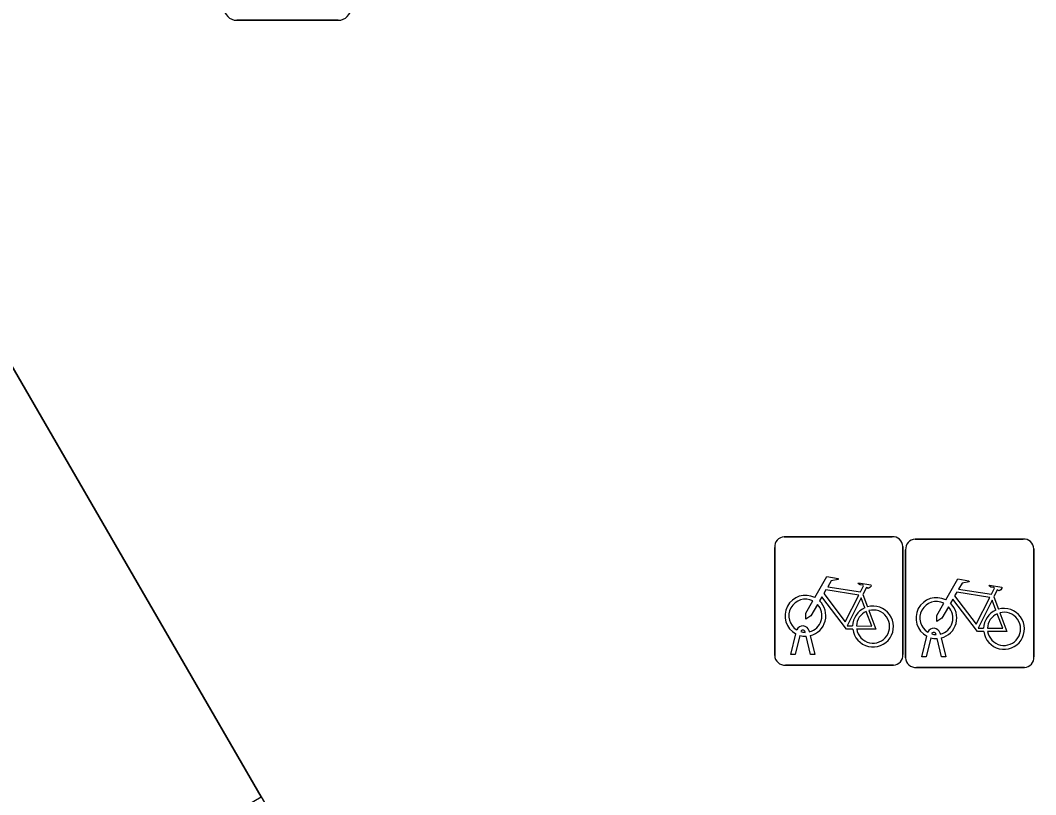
# Model space of a CAD drawing. Extents: x 160377 to 161131, y 383938 to 384853.
# Drawn here: x 161051.1 to 161059.01, y 384434.08 to 384440.11 of the extents above; entities that cross this region are included whole.
import ezdxf

# ---------------------------------------------------------------- set-up
doc = ezdxf.new("R2010")
doc.units = 0
for name, color, linetype in [('IMGEO_Erf', 7, 'Continuous'), ('IMGEO_Fietsenrek', 7, 'Continuous'), ('IMGEO_Lichtmast', 7, 'Continuous'), ('IMGEO_Pand_overbouw', 7, 'Continuous'), ('IMGEO_Voetpad_open', 7, 'Continuous')]:
    doc.layers.add(name, color=color, linetype=linetype)

msp = doc.modelspace()

# ---------------------------------------------------------------- linework, layer by layer
at = {"layer": 'IMGEO_Erf'}
msp.add_lwpolyline([(161042.334, 384402.501), (161049.106, 384408.771), (161048.671, 384409.508), (161045.648, 384414.632), (161042.531, 384419.916), (161039.324, 384425.352), (161045.132, 384428.779), (161044.888, 384429.294), (161048.67, 384431.525), (161052.976, 384434.065), (161050.66, 384438.06), (161042.547, 384433.202), (161036.651, 384429.67), (161033.528, 384434.943), (161030.369, 384440.277), (161027.259, 384445.528)], dxfattribs=at)
at = {"layer": 'IMGEO_Fietsenrek'}
for p, q in [((161057.0489, 384436.0895), (161057.8898, 384436.0895)), ((161057.8898, 384436.0895), (161057.0489, 384436.0895)), ((161058.0689, 384436.0715), (161058.9098, 384436.0715)), ((161058.9098, 384436.0715), (161058.0689, 384436.0715)), ((161056.9745, 384435.1649), (161056.9745, 384436.0058)), ((161056.9745, 384436.0058), (161056.9745, 384435.1649)), ((161057.9735, 384436.0151), (161057.9735, 384435.1742)), ((161057.9735, 384435.1742), (161057.9735, 384436.0151)), ((161057.9945, 384435.1469), (161057.9945, 384435.9878)), ((161057.9945, 384435.9878), (161057.9945, 384435.1469)), ((161058.9935, 384435.9971), (161058.9935, 384435.1562)), ((161058.9935, 384435.1562), (161058.9935, 384435.9971)), ((161057.6612, 384435.6392), (161057.6975, 384435.544)), ((161058.6812, 384435.6212), (161058.7175, 384435.526)), ((161057.1015, 384435.1743), (161057.1398, 384435.3343)), ((161057.2119, 384435.3459), (161057.2109, 384435.3502)), ((161057.2426, 384435.3574), (161057.2444, 384435.3495)), ((161058.2319, 384435.3279), (161058.2309, 384435.3322)), ((161058.2626, 384435.3394), (161058.2644, 384435.3315)), ((161057.1702, 384435.3221), (161057.1349, 384435.1743)), ((161057.253, 384435.1743), (161057.2191, 384435.316)), ((161057.2514, 384435.3203), (161057.2864, 384435.1743)), ((161058.1215, 384435.1563), (161058.1598, 384435.3163)), ((161058.1902, 384435.3041), (161058.1549, 384435.1563)), ((161058.273, 384435.1563), (161058.2391, 384435.298)), ((161058.2714, 384435.3023), (161058.3064, 384435.1563)), ((161057.1349, 384435.1743), (161057.1015, 384435.1743)), ((161057.2864, 384435.1743), (161057.253, 384435.1743)), ((161057.8991, 384435.0905), (161057.0582, 384435.0905)), ((161057.0582, 384435.0905), (161057.8991, 384435.0905)), ((161058.1549, 384435.1563), (161058.1215, 384435.1563)), ((161058.3064, 384435.1563), (161058.273, 384435.1563)), ((161058.9191, 384435.0725), (161058.0782, 384435.0725)), ((161058.0782, 384435.0725), (161058.9191, 384435.0725))]:
    msp.add_line(p, q, dxfattribs=at)
for points in [[(161057.2871, 384435.6162), (161057.3818, 384435.7797), (161057.468, 384435.7659), (161057.4697, 384435.7572), (161057.4136, 384435.7463), (161057.3874, 384435.701), (161057.6426, 384435.6602)], [(161057.6426, 384435.6602), (161057.6676, 384435.709), (161057.6625, 384435.713), (161057.6393, 384435.7167), (161057.6266, 384435.7242), (161057.6256, 384435.7273), (161057.6278, 384435.7319), (161057.7226, 384435.7168), (161057.7249, 384435.7065), (161057.7155, 384435.6941), (161057.7031, 384435.6877), (161057.6886, 384435.6939), (161057.6612, 384435.6392)], [(161058.3071, 384435.5982), (161058.4018, 384435.7617), (161058.488, 384435.7479), (161058.4897, 384435.7392), (161058.4336, 384435.7283), (161058.4074, 384435.683), (161058.6626, 384435.6422)], [(161057.6297, 384435.635), (161057.3729, 384435.676), (161057.3562, 384435.6472), (161057.5232, 384435.4269), (161057.6297, 384435.635)], [(161058.6497, 384435.617), (161058.3929, 384435.658), (161058.3762, 384435.6292), (161058.5432, 384435.4089), (161058.6497, 384435.617)], [(161058.6626, 384435.6422), (161058.6876, 384435.691), (161058.6825, 384435.695), (161058.6593, 384435.6987), (161058.6466, 384435.7062), (161058.6456, 384435.7093), (161058.6478, 384435.7139), (161058.7426, 384435.6988), (161058.7449, 384435.6885), (161058.7355, 384435.6761), (161058.7231, 384435.6697), (161058.7086, 384435.6759), (161058.6812, 384435.6212)], [(161057.3078, 384435.5637), (161057.2562, 384435.4745), (161057.2163, 384435.4485), (161057.2175, 384435.496), (161057.272, 384435.5902)], [(161057.5828, 384435.3715), (161057.5331, 384435.3716), (161057.3424, 384435.6233), (161057.3234, 384435.5905)], [(161057.6777, 384435.537), (161057.6484, 384435.6138), (161057.539, 384435.3957), (161057.5817, 384435.3956)], [(161058.3278, 384435.5457), (161058.2762, 384435.4565), (161058.2363, 384435.4305), (161058.2375, 384435.478), (161058.292, 384435.5722)], [(161058.6028, 384435.3535), (161058.5531, 384435.3536), (161058.3624, 384435.6053), (161058.3434, 384435.5725)], [(161058.6977, 384435.519), (161058.6684, 384435.5958), (161058.559, 384435.3777), (161058.6017, 384435.3776)], [(161057.6117, 384435.3955), (161057.7316, 384435.3953), (161057.6884, 384435.5089)], [(161057.7082, 384435.5158), (161057.7632, 384435.3712), (161057.6131, 384435.3715)], [(161058.6317, 384435.3775), (161058.7516, 384435.3773), (161058.7084, 384435.4909)], [(161058.7282, 384435.4978), (161058.7832, 384435.3532), (161058.6331, 384435.3535)]]:
    msp.add_lwpolyline(points, dxfattribs=at)
for centre, radius, start, end in [((161057.0522, 384436.0116), 0.0779, 92.4484, 184.28452), ((161057.0522, 384436.0116), 0.0779, 92.4484, 184.28452), ((161057.8956, 384436.0118), 0.0779, 2.4484, 94.28452), ((161057.8956, 384436.0118), 0.0779, 2.4484, 94.28452), ((161058.0722, 384435.9936), 0.0779, 92.4484, 184.28452), ((161058.0722, 384435.9936), 0.0779, 92.4484, 184.28452), ((161058.9156, 384435.9938), 0.0779, 2.4484, 94.28452), ((161058.9156, 384435.9938), 0.0779, 2.4484, 94.28452), ((161057.2141, 384435.4749), 0.159, 62.67661, 242.13685), ((161057.2141, 384435.4749), 0.129, 63.31916, 238.90302), ((161057.2141, 384435.4749), 0.159, 283.5766, 46.60424), ((161058.2341, 384435.4569), 0.159, 62.67661, 242.13685), ((161058.2341, 384435.4569), 0.129, 63.31916, 238.90302), ((161058.2341, 384435.4569), 0.159, 283.5766, 46.60424), ((161057.2141, 384435.4749), 0.129, 283.60429, 43.43025), ((161057.7407, 384435.3909), 0.159, 113.3408, 178.32165), ((161057.7407, 384435.3909), 0.159, 187.0065, 105.77075), ((161057.7407, 384435.3909), 0.129, 113.92302, 177.95563), ((161057.7407, 384435.3909), 0.129, 188.67146, 104.58832), ((161058.2341, 384435.4569), 0.129, 283.60429, 43.43025), ((161058.7607, 384435.3729), 0.159, 113.3408, 178.32165), ((161058.7607, 384435.3729), 0.159, 187.0065, 105.77075), ((161058.7607, 384435.3729), 0.129, 113.92302, 177.95563), ((161058.7607, 384435.3729), 0.129, 188.67146, 104.58832), ((161057.1939, 384435.3463), 0.0499, 12.8025, 158.69338), ((161057.1939, 384435.3463), 0.0174, 12.8025, 163.45023), ((161057.2141, 384435.4749), 0.129, 253.41502, 269.02044), ((161058.2139, 384435.3283), 0.0499, 12.8025, 158.69338), ((161058.2139, 384435.3283), 0.0174, 12.8025, 163.45023), ((161058.2341, 384435.4569), 0.129, 253.41502, 269.02044), ((161057.2141, 384435.4749), 0.159, 253.99666, 271.78671), ((161058.2341, 384435.4569), 0.159, 253.99666, 271.78671), ((161057.8958, 384435.1684), 0.0779, 272.4484, 4.28452), ((161057.8958, 384435.1684), 0.0779, 272.4484, 4.28452), ((161057.0524, 384435.1682), 0.0779, 182.4484, 274.28452), ((161057.0524, 384435.1682), 0.0779, 182.4484, 274.28452), ((161058.0724, 384435.1502), 0.0779, 182.4484, 274.28452), ((161058.0724, 384435.1502), 0.0779, 182.4484, 274.28452), ((161058.9158, 384435.1504), 0.0779, 272.4484, 4.28452), ((161058.9158, 384435.1504), 0.0779, 272.4484, 4.28452)]:
    msp.add_arc(centre, radius, start, end, dxfattribs=at)
at = {"layer": 'IMGEO_Lichtmast'}
for p, q in [((161053.5749, 384440.1095), (161052.7851, 384440.1095)), ((161052.7851, 384440.1095), (161053.5749, 384440.1095))]:
    msp.add_line(p, q, dxfattribs=at)
for centre, start, end in [((161052.7851, 384440.2095), 180, 270), ((161052.7851, 384440.2095), 180, 270), ((161053.5749, 384440.2095), 270, 0), ((161053.5749, 384440.2095), 270, 0)]:
    msp.add_arc(centre, 0.1, start, end, dxfattribs=at)
at = {"layer": 'IMGEO_Pand_overbouw'}
msp.add_lwpolyline([(161044.888, 384429.294), (161048.67, 384431.525), (161052.976, 384434.065), (161050.66, 384438.06), (161042.547, 384433.202)], close=True, dxfattribs=at)
at = {"layer": 'IMGEO_Voetpad_open'}
msp.add_lwpolyline([(161041.371, 384453.848), (161044.477, 384448.594), (161047.632, 384443.257), (161050.517, 384438.378), (161050.66, 384438.06), (161052.976, 384434.065), (161053.43, 384433.295), (161056.474, 384428.135), (161059.591, 384422.852), (161062.614, 384417.727), (161065.721, 384412.461), (161068.766, 384407.3), (161071.959, 384401.887), (161074.99, 384396.751), (161077.859, 384391.887), (161078.036, 384391.587), (161078.273, 384391.086), (161081.775, 384383.667), (161084.299, 384378.323)], dxfattribs=at)

doc.saveas('drawing.dxf')
